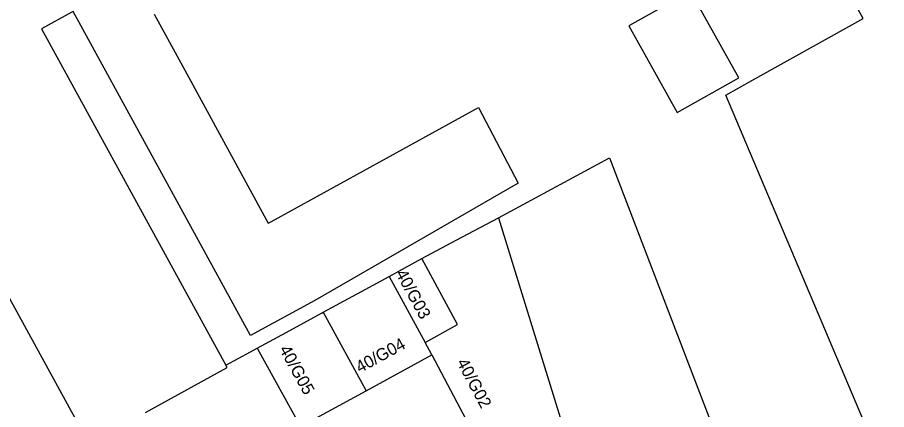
# Model space of a CAD drawing. Extents: x 158087 to 159494, y 382905 to 383981.
# Drawn here: x 159142.1 to 159213.5, y 383348 to 383380.2 of the extents above; entities that cross this region are included whole.
import ezdxf

# ---------------------------------------------------------------- set-up
doc = ezdxf.new("R2010")
doc.units = 0
for name, color, linetype in [('IMGEO_Pand', 7, 'Continuous'), ('IMGEO_Pand_nummerreeks', 7, 'Continuous'), ('IMGEO_Rijbaan_lokaal_open', 7, 'Continuous')]:
    doc.layers.add(name, color=color, linetype=linetype)

msp = doc.modelspace()

# ---------------------------------------------------------------- linework, layer by layer
at = {"layer": 'IMGEO_Pand'}
for points in [[(159213.513, 383342.642), (159203.149, 383367.114), (159200.319, 383373.833), (159202.45, 383375.034), (159210.912, 383379.757), (159211.574, 383380.126), (159210.143, 383382.771), (159209.747, 383383.502)], [(159196.302, 383372.421), (159201.375, 383375.253), (159197.401, 383382.373), (159192.328, 383379.542), (159196.302, 383372.421)], [(159146.6, 383380.662), (159144.097, 383379.291), (159159.234, 383351.663)], [(159153.349, 383380.484), (159155.696, 383376.186), (159162.725, 383363.312), (159162.986, 383363.456), (159179.983, 383372.833), (159183.263, 383366.606), (159166.537, 383356.974), (159161.275, 383354.091), (159146.69, 383380.711), (159146.6, 383380.662)], [(159129.014, 383379.862), (159147.801, 383345.571)], [(159181.627, 383363.771), (159190.738, 383368.683), (159200.043, 383344.479)], [(159175.34, 383360.412), (159178.153, 383361.94), (159181.627, 383363.771)], [(159181.627, 383363.771), (159183.438, 383357.904), (159186.697, 383347.348)], [(159172.658, 383358.955), (159175.34, 383360.412)], [(159175.611, 383353.519), (159178.274, 383355.011), (159175.34, 383360.412)], [(159167.236, 383356.01), (159170.029, 383357.527), (159172.658, 383358.955)], [(159172.658, 383358.955), (159175.611, 383353.519)], [(159161.822, 383353.069), (159164.184, 383354.352), (159167.107, 383355.94), (159167.236, 383356.01)], [(159167.236, 383356.01), (159170.767, 383349.56)], [(159176.15, 383352.506), (159175.611, 383353.519)], [(159161.822, 383353.069), (159165.383, 383346.613), (159170.767, 383349.56)], [(159170.767, 383349.56), (159176.15, 383352.506)], [(159176.15, 383352.506), (159180.004, 383345.262)], [(159152.63, 383347.776), (159159.347, 383351.456), (159159.234, 383351.663)]]:
    msp.add_lwpolyline(points, dxfattribs=at)
at = {"layer": 'IMGEO_Rijbaan_lokaal_open'}
msp.add_lwpolyline([(159159.234, 383351.663), (159161.261, 383352.764), (159161.822, 383353.069)], dxfattribs=at)

# ---------------------------------------------------------------- texts
at = {"layer": 'IMGEO_Pand_nummerreeks'}
for s, rotation, p in [('40/G03', 298.51017, (159173.154, 383359.199)), ('40/G04', 28.69373, (159170.247, 383350.985)), ('40/G05', 298.88259, (159163.591, 383352.968)), ('40/G02', 298.0117, (159178.175, 383351.894))]:
    msp.add_text(s, height=1, rotation=rotation, dxfattribs=at).set_placement(p)

doc.saveas('drawing.dxf')
